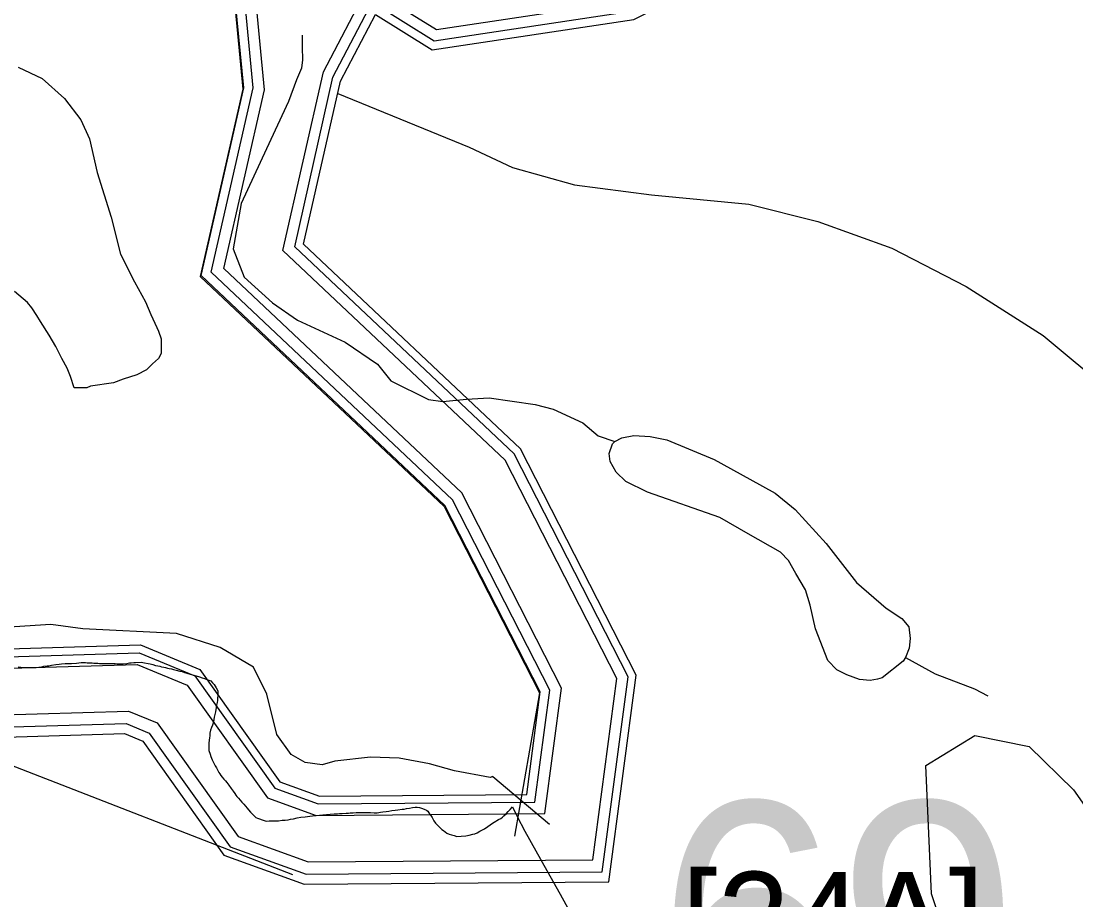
# Model space of a CAD drawing. Extents: x 2206922 to 2357709, y 510027 to 673830.
# Drawn here: x 2294112 to 2295894, y 603174 to 604659 of the extents above; entities that cross this region are included whole.
import ezdxf

# ---------------------------------------------------------------- set-up
doc = ezdxf.new("R2010")
doc.units = 0
for name, color, linetype in [('Exist Boundary Political City Limit New', 7, 'Continuous'), ('Exist Boundary Political Urban Extension UEB', 7, 'Continuous'), ('Exist Hydrographic Buffer Line', 7, 'Continuous'), ('Exist Hydrographic Misc Water Feature', 7, 'Continuous'), ('Exist Hydrographic Pond Under 1500 Sq Ft', 7, 'Continuous'), ('Exist Hydrographic River Shore', 7, 'Continuous'), ('Exist Road Non-System Type 51', 7, 'Continuous'), ('Exist Road Primary Interstate Shield CELL', 7, 'Continuous'), ('Exist Road Secondary Structure Standard Bridge Number Label', 7, 'Continuous'), ('Exist Utilities Electrical Transmission Line', 7, 'Continuous'), ('Map Preparation Boundary City Limit Buffer Line', 7, 'Continuous')]:
    doc.layers.add(name, color=color, linetype=linetype)

msp = doc.modelspace()

# ---------------------------------------------------------------- linework, layer by layer
at = {"layer": 'Exist Boundary Political City Limit New'}
for points in [[(2294106.8, 603567.6), (2294116, 603566.6), (2294120.8, 603566.3), (2294125.2, 603566.2), (2294130, 603566.3), (2294134, 603566.5), (2294137.5, 603566.6), (2294142, 603567.2), (2294146.8, 603567.8), (2294150.5, 603568.4), (2294155.8, 603569.1), (2294158.8, 603569.4), (2294163, 603570.1), (2294170.5, 603571.4), (2294176.2, 603572.3), (2294180, 603572.8), (2294186.2, 603572.9), (2294197, 603573.1), (2294205.5, 603573.9), (2294209.5, 603574.1), (2294213.2, 603574.6), (2294216.5, 603574.7), (2294220.5, 603574.6), (2294223.8, 603574.5), (2294228.5, 603574.2), (2294232.2, 603574.1), (2294235, 603573.9), (2294238.5, 603573.6), (2294241.5, 603573.6), (2294244.5, 603573.4), (2294247.5, 603573.2), (2294252.8, 603573.1), (2294259, 603573.2), (2294263.2, 603573.2), (2294267.2, 603573.1), (2294271, 603572.9), (2294274, 603572.8), (2294280.2, 603572.5), (2294284.2, 603572.6), (2294290.5, 603573.4), (2294295, 603574.2), (2294298, 603574.5), (2294302.2, 603574.8), (2294305.2, 603575), (2294314.8, 603575.2), (2294320.5, 603574.1), (2294326.5, 603573.1), (2294330, 603572.5), (2294334.5, 603571.3), (2294339.2, 603570), (2294343, 603569.3), (2294346, 603568.6), (2294349.2, 603567.8), (2294352.8, 603567), (2294356, 603566.4), (2294359.2, 603565.5), (2294362.2, 603564.8), (2294365.8, 603563.9), (2294369.2, 603563.2), (2294374, 603562), (2294380, 603560.4), (2294384.2, 603559.4), (2294388.2, 603558.2), (2294391.8, 603557.1), (2294397.5, 603555.3), (2294401.5, 603554.1), (2294407.5, 603552.3), (2294413.2, 603550.6), (2294417.8, 603549.1), (2294421.8, 603547.9), (2294425.8, 603546.4), (2294429.2, 603545.1), (2294432.5, 603543.6), (2294435.2, 603540.7), (2294437.8, 603537.6), (2294441.5, 603532.1), (2294444, 603526.7), (2294444.2, 603522.4), (2294444, 603519.5), (2294443.5, 603514.2), (2294443.5, 603510.4), (2294443, 603507.4), (2294442.2, 603502.8), (2294441.5, 603498.8), (2294440.5, 603491.6), (2294439.2, 603486.9), (2294438.2, 603482.6), (2294437.5, 603478.5), (2294436.8, 603474.7), (2294435, 603469.1), (2294433.5, 603465.2), (2294431.8, 603460.4)], [(2294431.8, 603460.4), (2294430.8, 603455.3), (2294430.5, 603451.2), (2294430, 603447.3), (2294429.8, 603443.9), (2294429.2, 603438.4), (2294429, 603433.6), (2294428.8, 603429.4), (2294428.8, 603426.4), (2294431, 603419.8), (2294432.5, 603415.9), (2294433.5, 603413.1), (2294434.8, 603410.4), (2294437.5, 603404.5), (2294440, 603400), (2294441.8, 603396.7), (2294443.5, 603393.7), (2294446.2, 603388.8), (2294447.8, 603386.5), (2294449.5, 603384.1), (2294451.5, 603381.1), (2294454.5, 603377.6), (2294457.2, 603374.7), (2294459.2, 603372.2), (2294462.8, 603367.6), (2294466.8, 603362.1), (2294470.2, 603357.2), (2294473, 603353.8), (2294474.8, 603350.9), (2294476.5, 603348.6), (2294479.2, 603345.6), (2294485, 603339.1), (2294488.2, 603335.6), (2294491, 603332.3), (2294493.8, 603328.9), (2294496, 603325.7), (2294499.5, 603322), (2294502, 603319.2), (2294504.8, 603316.4), (2294508.2, 603312.9), (2294511.5, 603311.6), (2294514.8, 603310.5), (2294519.2, 603308.8), (2294524, 603307.6), (2294527.2, 603306.9), (2294530.8, 603307.1), (2294534.2, 603307.1), (2294540, 603307.3), (2294546.8, 603307.4), (2294553, 603308.2), (2294558, 603308.6), (2294563, 603309.3), (2294567.2, 603309.9), (2294572, 603310.8), (2294578.5, 603312.2), (2294584.2, 603313.4), (2294592, 603314.3), (2294599.8, 603315.2), (2294604, 603315.7), (2294610.2, 603316.2), (2294621.5, 603317.4), (2294627.8, 603317.9), (2294634, 603318.5), (2294640.8, 603319), (2294646.2, 603319.4), (2294650, 603319.6), (2294654.5, 603319.6), (2294661.2, 603320.1), (2294664.8, 603320.5), (2294668, 603320.9), (2294673, 603320.9), (2294678, 603321.4), (2294683, 603321.4), (2294688, 603321.6), (2294693.5, 603321.3), (2294697, 603321.3), (2294702, 603321.2), (2294708.5, 603321.1), (2294713.2, 603321.1), (2294718.8, 603321.8), (2294723.2, 603322.6), (2294728.5, 603323.2), (2294733, 603323.9), (2294738.2, 603324.9), (2294743.5, 603325.2), (2294748.2, 603325.9), (2294755.5, 603327.1), (2294758.8, 603327.3), (2294762.8, 603327.9), (2294768.2, 603329), (2294773.2, 603329.6), (2294777.8, 603330.2), (2294781, 603330.6), (2294784.8, 603329.6), (2294789.8, 603327.9), (2294793.8, 603326.5), (2294796.5, 603325.2), (2294799, 603323.8), (2294800.5, 603321.1), (2294802.2, 603318.3)], [(2294809.2, 603307.2), (2294812, 603303.4), (2294814, 603300.9), (2294816.8, 603298.4), (2294819.5, 603295.3), (2294822.8, 603292.8), (2294825.2, 603290.8), (2294831.2, 603286.4), (2294835.2, 603284.9), (2294839, 603283.8), (2294843.5, 603282.5), (2294848, 603281.1), (2294855, 603281.4), (2294863, 603282.1), (2294868.5, 603283.1), (2294874.8, 603284.8), (2294878.2, 603285.6), (2294882.2, 603287.1), (2294887, 603289.8), (2294890.2, 603291.8), (2294894.8, 603294.1), (2294900, 603297.6), (2294904, 603300.4), (2294908, 603303.3), (2294910.8, 603305.1), (2294918.2, 603309.4), (2294922, 603311.5), (2294925, 603313.4), (2294927.5, 603315.6), (2294931.2, 603319.4), (2294934.5, 603322.9), (2294937.8, 603326.3), (2294941.8, 603331.1), (2294950, 603314.7), (2294963, 603290), (2295000, 603223.4), (2295022.2, 603183.2), (2295044.2, 603143.3)], [(2294802.2, 603318.3), (2294804, 603316.1), (2294806, 603312.8), (2294807.8, 603309.7), (2294809.2, 603307.2)]]:
    msp.add_lwpolyline(points, dxfattribs=at)
at = {"layer": 'Exist Boundary Political Urban Extension UEB'}
msp.add_lwpolyline([(2296164.3, 605044.3), (2295564.3, 605063), (2295092.3, 604826.6), (2294842.3, 604789), (2294750.3, 604846.7), (2294749.3, 604928.7), (2294989.4, 605091), (2295013.4, 605225), (2294937.3, 605288.9), (2294837.4, 605287.6), (2294764.4, 605148.1), (2294533.3, 604946.2), (2294459.3, 604826.4), (2294486.4, 604543.7), (2294414.4, 604227.1), (2294826.4, 603838.4), (2294987.3, 603523.5), (2294945.3, 603281.6)], dxfattribs=at)
at = {"layer": 'Exist Hydrographic Buffer Line'}
for points in [[(2294503.9, 604545.5), (2294477.2, 604824.3), (2294547.1, 604937.5), (2294778.7, 605139.9), (2294848.6, 605273.6), (2294933.1, 605274.7), (2294997.6, 605220.5), (2294976.4, 605102.2), (2294734.8, 604938.8), (2294736, 604839.6), (2294840.4, 604774.2), (2295098.7, 604813), (2295569.4, 605048.7), (2296169.2, 605030), (2296299.3, 605092.7), (2296372.3, 605167.4), (2296362.4, 605311.7), (2296177.8, 605502), (2296176.9, 605587.7), (2296201.3, 605613.8), (2296298.6, 605620.6)], [(2294523, 604542.5), (2294496.4, 604819.8), (2294561.6, 604925.3), (2294793.6, 605128), (2294860.1, 605255), (2294926.4, 605255.8), (2294977.2, 605213.2), (2294959.4, 605113.3), (2294715.9, 604948.7), (2294717.4, 604829.1), (2294836.4, 604754.6), (2295104.4, 604794.9), (2295573.5, 605029.9), (2296173.2, 605011.2), (2296310.4, 605077.3), (2296391.6, 605160.3), (2296380.6, 605319.8), (2296196.5, 605509.7), (2296195.7, 605580.4), (2296210, 605595.7), (2296299.9, 605601.9)], [(2294622.7, 604572.8), (2294697.8, 604716.4), (2294813.4, 604644.1), (2295136.8, 604692.7), (2295597, 604923.2), (2296195.9, 604904.5), (2296373.2, 604989.9), (2296500.5, 605120.2), (2296475, 605491.4)], [(2294638.6, 604563.9), (2294704.9, 604690.5), (2294809.4, 604625.1), (2295142.4, 604675.1), (2295601.1, 604904.8), (2296199.8, 604886.1), (2296384, 604974.9), (2296519.2, 605113.3), (2296494.4, 605474.7)], [(2295077.8, 603241.7), (2295118.3, 603547.6), (2294929.7, 603916.5), (2294554.1, 604270.9), (2294622.7, 604572.8)], [(2295093.4, 603220.9), (2295137.1, 603550.8), (2294944.5, 603927.6), (2294574.2, 604277), (2294638.6, 604563.9)], [(2294979.9, 603338.7), (2295004.9, 603528.1), (2294840.5, 603849.6), (2294433.1, 604234.1), (2294503.9, 604545.5)], [(2294996.8, 603319.5), (2295024.9, 603531.5), (2294856.2, 603861.4), (2294454.4, 604240.6), (2294523, 604542.5)], [(2292053.6, 603982.4), (2292424.9, 604080.1), (2292547.8, 604175.3), (2292630.8, 604182.6), (2292679.4, 604154.6), (2292673.5, 603908.2), (2292731.9, 603841.7), (2292826.9, 603861.9), (2293070.5, 604067.5), (2293176.6, 604267.3), (2293550.4, 604465.6), (2293659.3, 604451.2), (2293691.9, 604424.4), (2293662.8, 604141.4), (2293622.5, 603996.7), (2293641, 603794), (2293738.2, 603637.7), (2293920.9, 603579.5), (2294311.4, 603591.2), (2294405.3, 603552.4), (2294540.4, 603362.5), (2294613.6, 603335.9), (2294979.9, 603338.7)], [(2292068.7, 603966.4), (2292433.7, 604062.4), (2292555.2, 604156.5), (2292626.4, 604162.7), (2292659.8, 604143.6), (2292654, 603901.1), (2292724.9, 603820.4), (2292835.6, 603844), (2293085.8, 604055.1), (2293190.9, 604253), (2293554, 604445.5), (2293651.3, 604432.7), (2293671.6, 604416.1), (2293643.7, 604145.1), (2293602.8, 603998.5), (2293622.1, 603787.6), (2293725.5, 603621.4), (2293918.2, 603560), (2294307.8, 603571.7), (2294392.7, 603536.6), (2294528.1, 603346.3), (2294610.2, 603316.5), (2294996.8, 603319.5)], [(2292127.9, 603903.4), (2292469.1, 603990.8), (2292579.8, 604076.4), (2292574.9, 603872.4), (2292696.3, 603734.1), (2292871.2, 603771.5), (2293147.9, 604005), (2293248.8, 604195), (2293588.6, 604375.2), (2293566.4, 604159.7), (2293523.5, 604005.6), (2293545.8, 603762), (2293674.2, 603555.5), (2293907.2, 603481.3), (2294293.4, 603492.9), (2294341.9, 603472.8), (2294478.4, 603281), (2294596.8, 603238.1), (2295077.8, 603241.7)], [(2292149.5, 603887.4), (2292478.5, 603971.6), (2292557.8, 604033), (2292553.8, 603864.7), (2292688.7, 603711.1), (2292880.7, 603752.1), (2293164.5, 603991.6), (2293264.3, 604179.5), (2293563.8, 604338.3), (2293545.8, 604163.6), (2293502.3, 604007.6), (2293525.4, 603755.2), (2293660.5, 603537.9), (2293904.2, 603460.3), (2294289.5, 603471.8), (2294328.4, 603455.7), (2294465.2, 603263.5), (2294593.2, 603217.1), (2295093.4, 603220.9)]]:
    msp.add_lwpolyline(points, dxfattribs=at)
at = {"layer": 'Exist Hydrographic Misc Water Feature'}
msp.add_line((2294908.9, 603382.5), (2295004.6, 603301.6), dxfattribs=at)
for points in [[(2294586.5, 604634.7), (2294586.9, 604614.7), (2294587.2, 604592.8), (2294585.3, 604578.9), (2294577.3, 604559), (2294563.6, 604522.6), (2294526.5, 604442.6), (2294483.4, 604350.1), (2294469.9, 604273.9), (2294488.7, 604226.1), (2294536.7, 604182.7), (2294578.9, 604153.2), (2294659.5, 604115.9), (2294714.1, 604078.6), (2294736.2, 604050.5)], [(2294646.7, 604535.9), (2294868.9, 604445.5), (2294941.9, 604411.3), (2295046.5, 604381.8), (2295176.7, 604365), (2295340.9, 604349.1), (2295457.6, 604319.9), (2295582.7, 604275), (2295708.2, 604210), (2295838.2, 604127.1), (2296305.5, 603738.1)], [(2294736.2, 604050.5), (2294800.2, 604019.4), (2294824.4, 604015.7), (2294864.2, 604019.9), (2294902.3, 604022.2), (2294980.2, 604010.8), (2295010.4, 604003.1), (2295060.6, 603979.7), (2295086.7, 603957.9), (2295115, 603948.4)], [(2295605.9, 603583.3), (2295601.7, 603577), (2295566.5, 603548.7), (2295558.5, 603546.7), (2295546.2, 603544.5), (2295528.1, 603546.4), (2295506.6, 603554), (2295490, 603562.2), (2295474.4, 603578), (2295453.5, 603631.8), (2295444.9, 603671.6), (2295436.9, 603697.6), (2295420.7, 603725.2), (2295408.2, 603747.3), (2295394.4, 603761.1), (2295340.1, 603792.4), (2295291.9, 603819.9), (2295169.9, 603862.7), (2295133.2, 603880.4), (2295117.2, 603896.2), (2295107, 603914.3), (2295105.1, 603928), (2295110.9, 603944.2), (2295115, 603948.4)], [(2295115, 603948.4), (2295126.4, 603954.4), (2295146.7, 603958.6), (2295174.4, 603956.9), (2295202.9, 603951), (2295282.7, 603917.9), (2295343, 603884.4), (2295385.4, 603861), (2295419.5, 603833.2), (2295472, 603775.8), (2295522.8, 603710.2), (2295573.2, 603666.9), (2295599.7, 603649.1), (2295611.4, 603635.2), (2295613.6, 603615.4), (2295611.8, 603599.1), (2295605.9, 603583.3)], [(2294908.9, 603382.5), (2294904.4, 603380.8), (2294844.1, 603391.8), (2294801.8, 603403.5), (2294750.4, 603413.3), (2294702.2, 603414.9), (2294641.9, 603408.1), (2294620.2, 603402), (2294591.9, 603405.9), (2294568.3, 603419.2), (2294544.1, 603453.3), (2294526.9, 603521.1), (2294504.7, 603566.7), (2294448.3, 603600.3), (2294374.3, 603623.6), (2294216.4, 603632), (2294161.9, 603639.3), (2294030.4, 603630.4)], [(2295605.9, 603583.3), (2295655.9, 603555.5), (2295722.3, 603530.1), (2295744.7, 603518.6)]]:
    msp.add_lwpolyline(points, dxfattribs=at)
at = {"layer": 'Exist Hydrographic Pond Under 1500 Sq Ft'}
msp.add_lwpolyline([(2296164.8, 602471.7), (2296013.9, 602569.8), (2295761.9, 602843.9), (2295649.9, 603183.9), (2295639.9, 603400.6), (2295722.9, 603451.4), (2295814.8, 603433.1), (2295889.8, 603359.5), (2296143.9, 602996.9), (2296302.8, 602872.3), (2296303.8, 602790.3), (2296229.8, 602696.7), (2296247.9, 602522.5), (2296164.8, 602471.7)], dxfattribs=at)
at = {"layer": 'Exist Hydrographic River Shore'}
for points in [[(2294487.9, 604545.5), (2294460.8, 604828.1), (2294534.9, 604947.9), (2294766, 605149.9), (2294839, 605289.4), (2294938.8, 605290.6), (2295014.9, 605226.8), (2294990.9, 605092.8), (2294750.8, 604930.5), (2294751.8, 604848.4), (2294843.9, 604790.8), (2295093.8, 604828.4), (2295565.9, 605064.8), (2296165.8, 605046.1), (2296289.9, 605105.8), (2296355.9, 605173.4), (2296346.9, 605304.8), (2296162, 605495.5), (2296160.9, 605593.9), (2296193.9, 605629.3), (2296297.5, 605636.5)], [(2294651.5, 604557.2), (2294710.5, 604669.8), (2294806.3, 604609.9), (2295146.8, 604661.1), (2295604.3, 604890.1), (2296202.9, 604871.5), (2296392.6, 604962.9), (2296534.2, 605107.8), (2296509.9, 605462.2)], [(2295104.6, 603204.1), (2295150.9, 603553.2), (2294955.3, 603935.7), (2294588.9, 604281.5), (2294651.5, 604557.2)], [(2294965.9, 603351.9), (2294988.8, 603525.3), (2294827.9, 603840.1), (2294415.9, 604228.9), (2294487.9, 604545.5)], [(2292036.9, 603991.8), (2292418.9, 604092.3), (2292542.8, 604188.2), (2292633.8, 604196.2), (2292692.9, 604162.2), (2292686.9, 603913), (2292736.8, 603856.3), (2292820.8, 603874.2), (2293059.9, 604076), (2293166.8, 604277.2), (2293547.9, 604479.3), (2293664.8, 604463.9), (2293705.8, 604430.2), (2293675.9, 604139), (2293635.9, 603995.5), (2293654, 603798.3), (2293746.8, 603648.9), (2293922.8, 603592.9), (2294313.8, 603604.5), (2294413.9, 603563.2), (2294548.8, 603373.5), (2294615.9, 603349.2), (2294965.9, 603351.9)], [(2292170.6, 603875.2), (2292486.1, 603956), (2292540, 603997.7), (2292536.7, 603858.5), (2292682.5, 603692.5), (2292888.4, 603736.4), (2293177.9, 603980.8), (2293276.8, 604167), (2293543.6, 604308.5), (2293529.1, 604166.8), (2293485.1, 604009.1), (2293508.9, 603749.6), (2293649.4, 603523.7), (2293901.8, 603443.3), (2294286.4, 603454.8), (2294317.4, 603441.9), (2294454.4, 603249.4), (2294590.3, 603200.2), (2295104.6, 603204.1)]]:
    msp.add_lwpolyline(points, dxfattribs=at)
at = {"layer": 'Exist Road Non-System Type 51'}
msp.add_lwpolyline([(2294106.7, 604580.4), (2294147.5, 604561.5), (2294185.3, 604528), (2294212.9, 604491.6), (2294227.5, 604459.6), (2294240.6, 604402.8), (2294263.9, 604327.1), (2294279.9, 604264.5), (2294303.2, 604217.9), (2294322.1, 604184.4), (2294330.8, 604162.6), (2294341, 604140.8), (2294343.9, 604134.9), (2294348.3, 604121.8), (2294348.3, 604111.7), (2294348.3, 604097.1), (2294343.9, 604088.4), (2294333.7, 604079.6), (2294323.5, 604069.4), (2294307.5, 604060.7), (2294284.2, 604053.4), (2294268.2, 604047.6), (2294229, 604041.8), (2294223.1, 604038.9), (2294201.3, 604038.9), (2294195.5, 604057.8), (2294189.7, 604072.3), (2294180.9, 604088.4), (2294170.8, 604108.7), (2294159.1, 604127.7), (2294144.6, 604151), (2294138.7, 604161.2), (2294130, 604174.3), (2294122.7, 604183), (2294100.9, 604201.9)], dxfattribs=at)
at = {"layer": 'Exist Utilities Electrical Transmission Line'}
msp.add_line((2293607.3, 603591.4), (2294570.2, 603216.7), dxfattribs=at)
at = {"layer": 'Map Preparation Boundary City Limit Buffer Line'}
for points in [[(2294106.8, 603567.6), (2294116, 603566.6), (2294120.8, 603566.3), (2294125.2, 603566.2), (2294130, 603566.3), (2294134, 603566.5), (2294137.5, 603566.6), (2294142, 603567.2), (2294146.8, 603567.8), (2294150.5, 603568.4), (2294155.8, 603569.1), (2294158.8, 603569.4), (2294163, 603570.1), (2294170.5, 603571.4), (2294176.2, 603572.3), (2294180, 603572.8), (2294186.2, 603572.9), (2294197, 603573.1), (2294205.5, 603573.9), (2294209.5, 603574.1), (2294213.2, 603574.6), (2294216.5, 603574.7), (2294220.5, 603574.6), (2294223.8, 603574.5), (2294228.5, 603574.2), (2294232.2, 603574.1), (2294235, 603573.9), (2294238.5, 603573.6), (2294241.5, 603573.6), (2294244.5, 603573.4), (2294247.5, 603573.2), (2294252.8, 603573.1), (2294259, 603573.2), (2294263.2, 603573.2), (2294267.2, 603573.1), (2294271, 603572.9), (2294274, 603572.8), (2294280.2, 603572.5), (2294284.2, 603572.6), (2294290.5, 603573.4), (2294295, 603574.2), (2294298, 603574.5), (2294302.2, 603574.8), (2294305.2, 603575), (2294314.8, 603575.2), (2294320.5, 603574.1), (2294326.5, 603573.1), (2294330, 603572.5), (2294334.5, 603571.3), (2294339.2, 603570), (2294343, 603569.3), (2294346, 603568.6), (2294349.2, 603567.8), (2294352.8, 603567), (2294356, 603566.4), (2294359.2, 603565.5), (2294362.2, 603564.8), (2294365.8, 603563.9), (2294369.2, 603563.2), (2294374, 603562), (2294380, 603560.4), (2294384.2, 603559.4), (2294388.2, 603558.2), (2294391.8, 603557.1), (2294397.5, 603555.3), (2294401.5, 603554.1), (2294407.5, 603552.3), (2294413.2, 603550.6), (2294417.8, 603549.1), (2294421.8, 603547.9), (2294425.8, 603546.4), (2294429.2, 603545.1), (2294432.5, 603543.6), (2294435.2, 603540.7), (2294437.8, 603537.6), (2294441.5, 603532.1), (2294444, 603526.7), (2294444.2, 603522.4), (2294444, 603519.5), (2294443.5, 603514.2), (2294443.5, 603510.4), (2294443, 603507.4), (2294442.2, 603502.8), (2294441.5, 603498.8), (2294440.5, 603491.6), (2294439.2, 603486.9), (2294438.2, 603482.6), (2294437.5, 603478.5), (2294436.8, 603474.7), (2294435, 603469.1), (2294433.5, 603465.2), (2294431.8, 603460.4)], [(2294431.8, 603460.4), (2294430.8, 603455.3), (2294430.5, 603451.2), (2294430, 603447.3), (2294429.8, 603443.9), (2294429.2, 603438.4), (2294429, 603433.6), (2294428.8, 603429.4), (2294428.8, 603426.4), (2294431, 603419.8), (2294432.5, 603415.9), (2294433.5, 603413.1), (2294434.8, 603410.4), (2294437.5, 603404.5), (2294440, 603400), (2294441.8, 603396.7), (2294443.5, 603393.7), (2294446.2, 603388.8), (2294447.8, 603386.5), (2294449.5, 603384.1), (2294451.5, 603381.1), (2294454.5, 603377.6), (2294457.2, 603374.7), (2294459.2, 603372.2), (2294462.8, 603367.6), (2294466.8, 603362.1), (2294470.2, 603357.2), (2294473, 603353.8), (2294474.8, 603350.9), (2294476.5, 603348.6), (2294479.2, 603345.6), (2294485, 603339.1), (2294488.2, 603335.6), (2294491, 603332.3), (2294493.8, 603328.9), (2294496, 603325.7), (2294499.5, 603322), (2294502, 603319.2), (2294504.8, 603316.4), (2294508.2, 603312.9), (2294511.5, 603311.6), (2294514.8, 603310.5), (2294519.2, 603308.8), (2294524, 603307.6), (2294527.2, 603306.9), (2294530.8, 603307.1), (2294534.2, 603307.1), (2294540, 603307.3), (2294546.8, 603307.4), (2294553, 603308.2), (2294558, 603308.6), (2294563, 603309.3), (2294567.2, 603309.9), (2294572, 603310.8), (2294578.5, 603312.2), (2294584.2, 603313.4), (2294592, 603314.3), (2294599.8, 603315.2), (2294604, 603315.7), (2294610.2, 603316.2), (2294621.5, 603317.4), (2294627.8, 603317.9), (2294634, 603318.5), (2294640.8, 603319), (2294646.2, 603319.4), (2294650, 603319.6), (2294654.5, 603319.6), (2294661.2, 603320.1), (2294664.8, 603320.5), (2294668, 603320.9), (2294673, 603320.9), (2294678, 603321.4), (2294683, 603321.4), (2294688, 603321.6), (2294693.5, 603321.3), (2294697, 603321.3), (2294702, 603321.2), (2294708.5, 603321.1), (2294713.2, 603321.1), (2294718.8, 603321.8), (2294723.2, 603322.6), (2294728.5, 603323.2), (2294733, 603323.9), (2294738.2, 603324.9), (2294743.5, 603325.2), (2294748.2, 603325.9), (2294755.5, 603327.1), (2294758.8, 603327.3), (2294762.8, 603327.9), (2294768.2, 603329), (2294773.2, 603329.6), (2294777.8, 603330.2), (2294781, 603330.6), (2294784.8, 603329.6), (2294789.8, 603327.9), (2294793.8, 603326.5), (2294796.5, 603325.2), (2294799, 603323.8), (2294800.5, 603321.1), (2294802.2, 603318.3)], [(2294809.2, 603307.2), (2294812, 603303.4), (2294814, 603300.9), (2294816.8, 603298.4), (2294819.5, 603295.3), (2294822.8, 603292.8), (2294825.2, 603290.8), (2294831.2, 603286.4), (2294835.2, 603284.9), (2294839, 603283.8), (2294843.5, 603282.5), (2294848, 603281.1), (2294855, 603281.4), (2294863, 603282.1), (2294868.5, 603283.1), (2294874.8, 603284.8), (2294878.2, 603285.6), (2294882.2, 603287.1), (2294887, 603289.8), (2294890.2, 603291.8), (2294894.8, 603294.1), (2294900, 603297.6), (2294904, 603300.4), (2294908, 603303.3), (2294910.8, 603305.1), (2294918.2, 603309.4), (2294922, 603311.5), (2294925, 603313.4), (2294927.5, 603315.6), (2294931.2, 603319.4), (2294934.5, 603322.9), (2294937.8, 603326.3), (2294941.8, 603331.1), (2294950, 603314.7), (2294963, 603290), (2295000, 603223.4), (2295022.2, 603183.2), (2295044.2, 603143.3)], [(2294802.2, 603318.3), (2294804, 603316.1), (2294806, 603312.8), (2294807.8, 603309.7), (2294809.2, 603307.2)]]:
    msp.add_lwpolyline(points, dxfattribs=at)

# ---------------------------------------------------------------- texts
at = {"layer": 'Exist Road Primary Interstate Shield CELL'}
msp.add_text('[24A]', height=164.04, dxfattribs=at).set_placement((2295227.2, 603057.1))
at = {"layer": 'Exist Road Secondary Structure Standard Bridge Number Label'}
msp.add_text('69', height=410.1, dxfattribs=at).set_placement((2295186.7, 602929.3))

doc.saveas('drawing.dxf')
